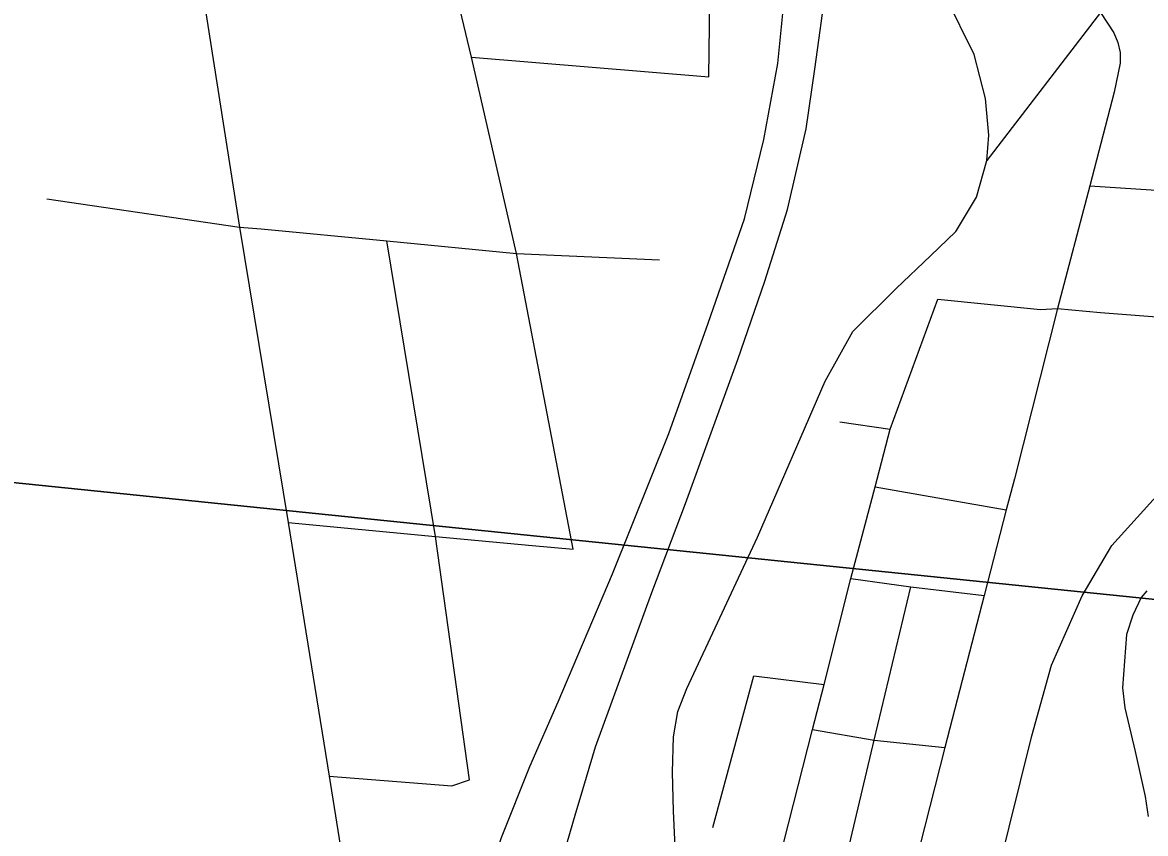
# Model space of a CAD drawing. Extents: x -8.2 to 38.5, y -0.1 to 21.9.
# Drawn here: x 5.7059 to 6.1621, y 15.9359 to 16.2654 of the extents above; entities that cross this region are included whole.
import ezdxf

# ---------------------------------------------------------------- set-up
doc = ezdxf.new("R2010")
doc.units = 0
for name, color, linetype in [('GM_X_Adjacent_County_Text', 7, 'Continuous'), ('GM_X_Airport_Location_Class_3', 7, 'Continuous'), ('GM_X_State_Location', 7, 'Continuous'), ('GM_X_Township_Subdivision_Text', 7, 'Continuous'), ('GM_X_Township_Text', 7, 'Continuous')]:
    doc.layers.add(name, color=color, linetype=linetype)

msp = doc.modelspace()

# ---------------------------------------------------------------- linework, layer by layer
at = {"layer": 'GM_X_Adjacent_County_Text'}
for points in [[(5.7325, 17.12325), (6.75364, 16.98553), (6.65001, 15.98141), (5.62246, 16.0867)], [(6.65001, 15.98141), (6.53061, 14.97169), (5.52081, 15.07436), (5.62246, 16.0867)]]:
    msp.add_lwpolyline(points, close=True, dxfattribs=at)
at = {"layer": 'GM_X_Airport_Location_Class_3'}
for points in [[(6.09757, 16.2094), (6.09845, 16.21961), (6.09704, 16.23457), (6.09248, 16.25239), (6.08093, 16.27588)], [(5.96449, 15.73714), (5.96169, 15.76692), (5.96503, 15.79966), (5.96997, 15.84578), (5.97331, 15.8815), (5.97032, 15.94504), (5.96997, 15.96088), (5.9703, 15.97523), (5.97208, 15.98552), (5.97577, 15.99485), (6.00446, 16.05628), (6.03192, 16.11964), (6.04318, 16.13988), (6.06079, 16.15731), (6.07469, 16.17068), (6.08507, 16.18054), (6.08529, 16.1809), (6.09335, 16.19444), (6.09757, 16.2094)]]:
    msp.add_lwpolyline(points, dxfattribs=at)
at = {"layer": 'GM_X_State_Location'}
for points in [[(5.93235, 15.9501), (5.93868, 15.97115), (5.96153, 16.03379), (5.97518, 16.06996), (5.98718, 16.10317), (5.99639, 16.12849), (6.0074, 16.16038), (6.01661, 16.18948), (6.02417, 16.2222), (6.02779, 16.24653), (6.03248, 16.28103), (6.03486, 16.31887), (6.03453, 16.34353), (6.03436, 16.3815), (6.03346, 16.39059), (6.03025, 16.42277), (6.02516, 16.4499), (6.01858, 16.47702), (6.00954, 16.50608), (5.97748, 16.61956), (5.96466, 16.67447), (5.95906, 16.70758)], [(5.84568, 15.57554), (5.84972, 15.64696), (5.85319, 15.70351), (5.8552, 15.73083), (5.85721, 15.75413), (5.86169, 15.78554), (5.86597, 15.81213), (5.87382, 15.84379), (5.88165, 15.87788), (5.89503, 15.91824), (5.9004, 15.93425), (5.91192, 15.9632), (5.92343, 15.98941), (5.94558, 16.04139), (5.96844, 16.0984), (5.98438, 16.14328), (5.99918, 16.1857), (6.00707, 16.21792), (6.01266, 16.24883), (6.01611, 16.2827)], [(5.88308, 15.73668), (5.8853, 15.74907), (5.89707, 15.80697), (5.90393, 15.83744), (5.91176, 15.87153), (5.92059, 15.90982), (5.93062, 15.94435), (5.93235, 15.9501)]]:
    msp.add_lwpolyline(points, dxfattribs=at)
at = {"layer": 'GM_X_Township_Subdivision_Text'}
for p, q in [((6.14373, 16.26947), (6.09757, 16.2094)), ((5.88827, 16.25133), (5.98466, 16.24337)), ((6.03794, 16.10315), (6.05839, 16.10023)), ((6.05222, 16.07678), (6.10542, 16.06742))]:
    msp.add_line(p, q, dxfattribs=at)
for points in [[(5.98466, 16.24337), (5.98527, 16.28538), (5.98206, 16.29078), (5.98074, 16.35283), (5.98027, 16.36537), (5.97795, 16.37986), (5.96992, 16.41372), (5.95028, 16.49652), (5.93091, 16.5782), (5.9209, 16.62041)], [(6.13945, 16.19911), (6.27042, 16.19059), (6.32456, 16.18494)], [(5.71582, 16.19376), (5.79396, 16.18225), (5.80284, 16.18164), (5.85381, 16.17671), (5.90658, 16.17162), (5.96458, 16.16902)], [(5.88741, 15.95776), (5.8737, 16.05653), (5.85381, 16.17671)], [(5.99544, 15.85508), (6.00539, 15.89411), (6.0268, 15.9782), (6.03146, 15.99647), (6.04241, 16.03948), (6.05222, 16.07678), (6.05839, 16.10023), (6.07764, 16.15307)], [(6.07764, 16.15307), (6.11939, 16.1488), (6.1263, 16.14929)], [(6.1263, 16.14929), (6.14373, 16.14764), (6.32321, 16.13379), (6.32429, 16.13369), (6.37597, 16.12531), (6.41225, 16.12112)], [(6.0334, 15.89598), (6.05188, 15.9738), (6.06669, 16.03613)], [(6.04241, 16.03948), (6.06669, 16.03613), (6.09654, 16.03257)], [(6.16254, 16.03447), (6.16029, 16.0318), (6.15685, 16.02467), (6.15428, 16.01673), (6.15266, 15.99513), (6.15361, 15.98692), (6.15779, 15.9692), (6.16194, 15.95088), (6.16316, 15.94285)], [(5.98635, 15.93839), (6.00294, 15.99991), (6.03146, 15.99647)], [(6.0268, 15.9782), (6.05188, 15.9738), (6.0806, 15.97091)], [(5.83046, 15.95921), (5.88028, 15.95526), (5.88741, 15.95776)]]:
    msp.add_lwpolyline(points, dxfattribs=at)
at = {"layer": 'GM_X_Township_Text'}
for points in [[(5.77456, 16.30659), (5.79396, 16.18225), (5.81385, 16.06223), (5.83046, 15.95921), (5.83803, 15.91169), (5.83901, 15.90199), (5.83793, 15.88171), (5.83577, 15.84923), (5.83562, 15.84642), (5.83451, 15.82568), (5.83184, 15.79905), (5.83112, 15.79057), (5.82847, 15.75936), (5.82828, 15.75708), (5.82598, 15.72997), (5.82175, 15.65451), (5.80121, 15.43836)], [(5.91293, 16.05296), (5.9296, 16.05144), (5.90658, 16.17162), (5.88827, 16.25133), (5.87961, 16.28769)], [(6.14373, 16.26947), (6.14915, 16.26125), (6.1508, 16.2573), (6.15178, 16.2532), (6.15178, 16.24892), (6.14931, 16.23708), (6.13945, 16.19911), (6.1263, 16.14929), (6.10887, 16.08008), (6.10542, 16.06742), (6.09654, 16.03257), (6.0806, 15.97091), (6.05824, 15.88295), (6.03473, 15.79319), (6.01878, 15.72875), (6.01779, 15.71691), (6.01976, 15.68123), (6.02075, 15.67383), (6.0224, 15.66841), (6.03341, 15.64835), (6.03776, 15.64144), (6.04508, 15.63355), (6.10822, 15.58818)], [(6.05824, 15.88295), (6.07128, 15.88836), (6.08542, 15.89395), (6.09446, 15.90085), (6.0989, 15.90989), (6.10203, 15.91992), (6.11584, 15.97565), (6.12389, 16.00426), (6.13639, 16.03254), (6.14839, 16.05293), (6.17157, 16.07857), (6.17318, 16.07978)], [(5.81385, 16.06223), (5.8737, 16.05653), (5.91293, 16.05296)]]:
    msp.add_lwpolyline(points, dxfattribs=at)

doc.saveas('drawing.dxf')
